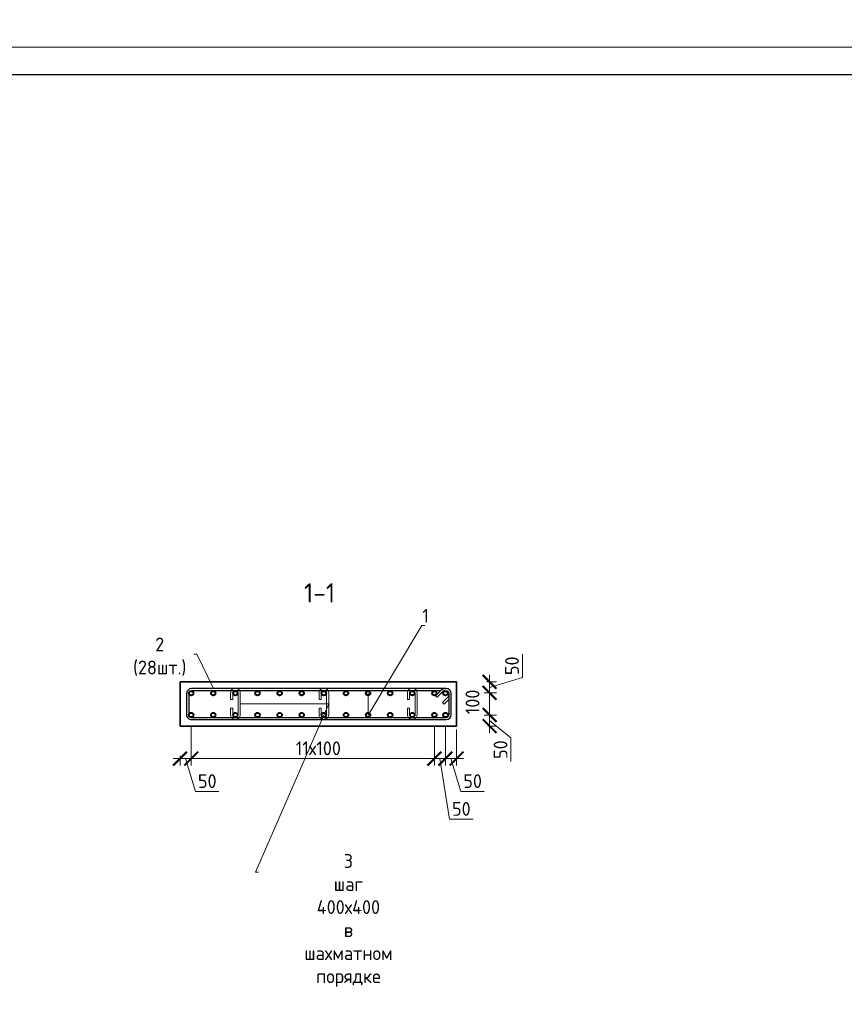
# Model space of a CAD drawing. Header units: millimetres. Extents: x 263826 to 1718326, y -423071 to 70137.
# Tile 349 of 486: x 603284 to 618201, y -127818 to -110006. Entities that reach past the tile are written whole.
import ezdxf
from ezdxf import colors
from ezdxf.entities.mleader import LeaderData, LeaderLine
from ezdxf.math import Vec2, Vec3

# ---------------------------------------------------------------- set-up
doc = ezdxf.new("R2010")
doc.units = ezdxf.units.MM
for name, color, linetype, lineweight in [('1 Стены', 3, 'Continuous', 30), ('Арм_шпильки', 143, 'Continuous', 18), ('Армирование', 3, 'Continuous', 40), ('Выноски', 20, 'Continuous', 20), ('подоснова', 151, 'Continuous', 5), ('РАЗМЕРЫ', 1, 'Continuous', 9), ('ТОНКИЕ', 7, 'Continuous', 9)]:
    doc.layers.add(name, color=color, linetype=linetype, lineweight=lineweight)
doc.layers.add('Колонна_ бетон', color=7, linetype='Continuous', lineweight=50, true_color=0xb4b496)
doc.layers.add('ТОЛСТЫЕ_ОСНОВНЫЕ', color=6, linetype='Continuous')
doc.styles.add('GOST 2.304', font='CS_Gost2304.shx')
doc.styles.add('GOST-2.304_Type-B', font='GOST_Common.ttf')
doc.styles.add('ГОСТ', font='GOST_Common.ttf')
doc.dimstyles.new('мой 25', dxfattribs={"dimscale": 100, "dimtxt": 2.5, "dimasz": 2.5, "dimexe": 1.25, "dimexo": 0.625, "dimtad": 1, "dimdec": 0, "dimlfac": 0.5, "dimtxsty": 'GOST-2.304_Type-B', "dimblk": 'ARCHTICK', "dimcen": 2.5, "dimdle": 1.25, "dimaunit": 1, "dimadec": 1, "dimazin": 2, "dimtfac": 1, "dimtdec": 0, "dimtmove": 1, "dimatfit": 3, "dimfxl": 6, "dimfxlon": 1, "dimtfill": 1, "dimlwd": -1, "dimlwe": -1, "dimarcsym": 0})

# ---------------------------------------------------------------- blocks, each defined once
blk = doc.blocks.new('*U58')
at = {"color": 0, "linetype": 'ByBlock', "lineweight": -2}
for p, q in [((-10, 1176.4), (-10, 12.5)), ((-10, 1169.4), (-10, 1176.4)), ((0, 1169.4), (0, 1176.4)), ((108.8, 1198.9), (12.5, 1198.9)), ((108.8, 1188.9), (12.5, 1188.9)), ((53.8, 1159.8), (28.3, 1185.2)), ((38.8, 1188.9), (60.9, 1166.9)), ((121.3, 12.5), (121.3, 1176.4)), ((131.3, 12.5), (131.3, 1176.4)), ((22, 1128), (-3.4, 1153.5)), ((0, 1150.1), (0, 12.5)), ((3.7, 1160.6), (29.1, 1135.1)), ((29.1, 1135.1), (22, 1128)), ((60.9, 1166.9), (53.8, 1159.8)), ((12.5, 0), (108.8, 0)), ((12.5, -10), (108.8, -10))]:
    blk.add_line(p, q, dxfattribs=at)
for centre, radius, start, end in [((12.5, 1176.4), 22.5, 90, 180), ((12.5, 1176.4), 12.5, 90, 180), ((19.5, 1176.4), 12.5, 45, 90), ((108.8, 1176.4), 22.5, 0, 90), ((108.8, 1176.4), 12.5, 0, 90), ((12.5, 1169.4), 22.5, 180, 225), ((12.5, 1169.4), 12.5, 180, 225), ((12.5, 12.5), 22.5, 180, 270), ((12.5, 12.5), 12.5, 180, 270), ((108.8, 12.5), 12.5, 270, 0), ((108.8, 12.5), 22.5, 270, 0)]:
    blk.add_arc(centre, radius, start, end, dxfattribs=at)
at = {"style": 'GOST 2.304', "oblique": 15, "flags": 9}
for tag, p in [('ДИАМЕТР', (-52.8, -63)), ('КЛАСС', (-53, -68.7)), ('ДЛИНА', (-52.5, -73.8)), ('ПОЗИЦИЯ', (-52.3, -58)), ('МАССА', (-52.3, -78.3))]:
    blk.add_attdef(tag, p, '', height=2.5, dxfattribs=at)
blk = doc.blocks.new('_ArchTick')
at = {"color": 0, "linetype": 'ByBlock', "const_width": 0.15}
blk.add_lwpolyline([(-0.5, -0.5), (0.5, 0.5)], dxfattribs=at)
blk = doc.blocks.new('*D325')
at = {"layer": 'DEFPOINTS', "color": 0, "lineweight": 0, "transparency": 16777216}
for p in [(611186, -121985, -2880), (610986, -122183, -2880), (611784, -122183)]:
    blk.add_point(p, dxfattribs=at)
at = {"layer": 'РАЗМЕРЫ', "color": 0, "linetype": 'Continuous', "transparency": 16777216}
for p, q in [((612377, -121906), (612377, -121481)), ((611732, -121985), (611909, -121985)), ((611784, -121860), (611784, -122308)), ((611784, -122084), (612377, -121906)), ((611687, -122183), (611909, -122183))]:
    blk.add_line(p, q, dxfattribs=at)
at = {"layer": 'РАЗМЕРЫ', "color": 0, "transparency": 16777216, "xscale": 250, "yscale": 250, "zscale": 250}
for p, rotation in [((611784, -121985), 90), ((611784, -122183), 270)]:
    blk.add_blockref('_ArchTick', p, dxfattribs=dict(at, rotation=rotation))
at = {"layer": 'РАЗМЕРЫ', "color": 0, "lineweight": 0, "transparency": 16777216, "insert": (612190, -121694), "char_height": 250, "attachment_point": 5, "rotation": 90, "style": 'GOST-2.304_Type-B', "bg_fill": 3, "box_fill_scale": 1.1, "bg_fill_color": 256, "bg_fill_true_color": 13158600, "bg_fill_transparency": 0}
blk.add_mtext('50', dxfattribs=at)
blk = doc.blocks.new('*D326')
at = {"layer": 'DEFPOINTS', "color": 0, "lineweight": 0, "transparency": 16777216}
for p in [(610986, -122585, -2880), (611784, -122585), (611688, -122785)]:
    blk.add_point(p, dxfattribs=at)
at = {"layer": 'РАЗМЕРЫ', "color": 0, "linetype": 'Continuous', "transparency": 16777216}
for p, q in [((611784, -122910), (611784, -122460)), ((611687, -122585), (611909, -122585)), ((611784, -122685), (612170, -122998)), ((611750, -122785), (611909, -122785)), ((612170, -122998), (612170, -123423))]:
    blk.add_line(p, q, dxfattribs=at)
at = {"layer": 'РАЗМЕРЫ', "color": 0, "transparency": 16777216, "xscale": 250, "yscale": 250, "zscale": 250}
for p, rotation in [((611784, -122585), 90), ((611784, -122785), 270)]:
    blk.add_blockref('_ArchTick', p, dxfattribs=dict(at, rotation=rotation))
at = {"layer": 'РАЗМЕРЫ', "color": 0, "lineweight": 0, "transparency": 16777216, "insert": (611983, -123211), "char_height": 250, "attachment_point": 5, "rotation": 90, "style": 'GOST-2.304_Type-B', "bg_fill": 3, "box_fill_scale": 1.1, "bg_fill_color": 256, "bg_fill_true_color": 13158600, "bg_fill_transparency": 0}
blk.add_mtext('50', dxfattribs=at)
blk = doc.blocks.new('*D327')
at = {"layer": 'DEFPOINTS', "color": 0, "lineweight": 0, "transparency": 16777216}
for p in [(611784, -122183, 2880), (611784, -122183)]:
    blk.add_point(p, dxfattribs=at)
at = {"layer": 'РАЗМЕРЫ', "color": 0, "linetype": 'Continuous', "transparency": 16777216}
for p, q in [((611784, -122710), (611784, -122058)), ((611877, -122183), (611909, -122183)), ((611716, -122585), (611909, -122585))]:
    blk.add_line(p, q, dxfattribs=at)
at = {"layer": 'РАЗМЕРЫ', "color": 0, "lineweight": 0, "transparency": 16777216, "insert": (611475, -122348), "char_height": 250, "attachment_point": 5, "rotation": 90, "style": 'GOST-2.304_Type-B', "bg_fill": 3, "box_fill_scale": 1.1, "bg_fill_color": 256, "bg_fill_true_color": 13158600, "bg_fill_transparency": 0}
blk.add_mtext('100', dxfattribs=at)
at = {"layer": 'DEFPOINTS', "color": 0, "lineweight": 0, "transparency": 16777216}
blk.add_point((611653, -122585), dxfattribs=at)
at = {"layer": 'РАЗМЕРЫ', "color": 0, "transparency": 16777216, "xscale": 250, "yscale": 250, "zscale": 250}
for p, rotation in [((611784, -122183), 90), ((611784, -122585), 270)]:
    blk.add_blockref('_ArchTick', p, dxfattribs=dict(at, rotation=rotation))
blk = doc.blocks.new('*D328')
at = {"layer": 'DEFPOINTS', "color": 0, "lineweight": 0, "transparency": 16777216}
for p in [(606386, -122585), (610786, -122785), (606386, -123374)]:
    blk.add_point(p, dxfattribs=at)
at = {"layer": 'РАЗМЕРЫ', "color": 0, "linetype": 'Continuous', "transparency": 16777216}
for p, q in [((606386, -122774), (606386, -123499)), ((610786, -122847), (610786, -123499)), ((610911, -123374), (606261, -123374))]:
    blk.add_line(p, q, dxfattribs=at)
at = {"layer": 'РАЗМЕРЫ', "color": 0, "transparency": 16777216, "xscale": 250, "yscale": 250, "zscale": 250, "rotation": 180}
blk.add_blockref('_ArchTick', (606386, -123374), dxfattribs=at)
at = {"layer": 'РАЗМЕРЫ', "color": 0, "transparency": 16777216, "xscale": 250, "yscale": 250, "zscale": 250}
blk.add_blockref('_ArchTick', (610786, -123374), dxfattribs=at)
at = {"layer": 'РАЗМЕРЫ', "color": 0, "lineweight": 0, "transparency": 16777216, "insert": (608686, -123187), "char_height": 250, "attachment_point": 5, "style": 'GOST-2.304_Type-B', "bg_fill": 3, "box_fill_scale": 1.1, "bg_fill_color": 256, "bg_fill_true_color": 13158600, "bg_fill_transparency": 0}
blk.add_mtext('11х100', dxfattribs=at)
blk = doc.blocks.new('*D329')
at = {"layer": 'DEFPOINTS', "color": 0, "lineweight": 0, "transparency": 16777216}
for p in [(606186, -122785, 2880), (606386, -122992), (606186, -123374)]:
    blk.add_point(p, dxfattribs=at)
at = {"layer": 'РАЗМЕРЫ', "color": 0, "linetype": 'Continuous', "transparency": 16777216}
for p, q in [((606386, -123054), (606386, -123499)), ((606511, -123374), (606061, -123374)), ((606186, -123325), (606186, -123499)), ((606286, -123374), (606464, -123968)), ((606464, -123968), (606889, -123968))]:
    blk.add_line(p, q, dxfattribs=at)
at = {"layer": 'РАЗМЕРЫ', "color": 0, "transparency": 16777216, "xscale": 250, "yscale": 250, "zscale": 250, "rotation": 180}
blk.add_blockref('_ArchTick', (606186, -123374), dxfattribs=at)
at = {"layer": 'РАЗМЕРЫ', "color": 0, "transparency": 16777216, "xscale": 250, "yscale": 250, "zscale": 250}
blk.add_blockref('_ArchTick', (606386, -123374), dxfattribs=at)
at = {"layer": 'РАЗМЕРЫ', "color": 0, "lineweight": 0, "transparency": 16777216, "insert": (606677, -123781), "char_height": 250, "attachment_point": 5, "style": 'GOST-2.304_Type-B', "bg_fill": 3, "box_fill_scale": 1.1, "bg_fill_color": 256, "bg_fill_true_color": 13158600, "bg_fill_transparency": 0}
blk.add_mtext('50', dxfattribs=at)
blk = doc.blocks.new('*D330')
at = {"layer": 'DEFPOINTS', "color": 0, "lineweight": 0, "transparency": 16777216}
for p in [(610786, -122585), (610986, -122585), (610986, -123374)]:
    blk.add_point(p, dxfattribs=at)
at = {"layer": 'РАЗМЕРЫ', "color": 0, "linetype": 'Continuous', "transparency": 16777216}
for p, q in [((610786, -122774), (610786, -123499)), ((610986, -122774), (610986, -123499)), ((610661, -123374), (611111, -123374)), ((610886, -123374), (611061, -124471)), ((611061, -124471), (611486, -124471))]:
    blk.add_line(p, q, dxfattribs=at)
at = {"layer": 'РАЗМЕРЫ', "color": 0, "transparency": 16777216, "xscale": 250, "yscale": 250, "zscale": 250, "rotation": 180}
blk.add_blockref('_ArchTick', (610786, -123374), dxfattribs=at)
at = {"layer": 'РАЗМЕРЫ', "color": 0, "transparency": 16777216, "xscale": 250, "yscale": 250, "zscale": 250}
blk.add_blockref('_ArchTick', (610986, -123374), dxfattribs=at)
at = {"layer": 'РАЗМЕРЫ', "color": 0, "lineweight": 0, "transparency": 16777216, "insert": (611273, -124283), "char_height": 250, "attachment_point": 5, "style": 'GOST-2.304_Type-B', "bg_fill": 3, "box_fill_scale": 1.1, "bg_fill_color": 256, "bg_fill_true_color": 13158600, "bg_fill_transparency": 0}
blk.add_mtext('50', dxfattribs=at)
blk = doc.blocks.new('*D331')
at = {"layer": 'DEFPOINTS', "color": 0, "lineweight": 0, "transparency": 16777216}
for p in [(610986, -122585), (611186, -122785), (611186, -123374)]:
    blk.add_point(p, dxfattribs=at)
at = {"layer": 'РАЗМЕРЫ', "color": 0, "linetype": 'Continuous', "transparency": 16777216}
for p, q in [((610986, -122774), (610986, -123499)), ((611186, -122847), (611186, -123499)), ((610861, -123374), (611311, -123374)), ((611086, -123374), (611264, -123968)), ((611264, -123968), (611689, -123968))]:
    blk.add_line(p, q, dxfattribs=at)
at = {"layer": 'РАЗМЕРЫ', "color": 0, "transparency": 16777216, "xscale": 250, "yscale": 250, "zscale": 250, "rotation": 180}
blk.add_blockref('_ArchTick', (610986, -123374), dxfattribs=at)
at = {"layer": 'РАЗМЕРЫ', "color": 0, "transparency": 16777216, "xscale": 250, "yscale": 250, "zscale": 250}
blk.add_blockref('_ArchTick', (611186, -123374), dxfattribs=at)
at = {"layer": 'РАЗМЕРЫ', "color": 0, "lineweight": 0, "transparency": 16777216, "insert": (611477, -123781), "char_height": 250, "attachment_point": 5, "style": 'GOST-2.304_Type-B', "bg_fill": 3, "box_fill_scale": 1.1, "bg_fill_color": 256, "bg_fill_true_color": 13158600, "bg_fill_transparency": 0}
blk.add_mtext('50', dxfattribs=at)
blk = doc.blocks.new('*U59')
for p, q in [((-8, 0), (-7.4, 4.7)), ((-7.4, 4.7), (-5.6, 9)), ((-5.6, 9), (-2.7, 12.7)), ((-2.7, 12.7), (1, 15.6)), ((1, 15.6), (5.3, 17.4)), ((5.3, 17.4), (10, 18)), ((34, 18), (10, 18)), ((10, 10), (34, 10)), ((34, 10), (34, 18)), ((66, 18), (90, 18)), ((66, 10), (66, 18)), ((90, 10), (66, 10)), ((94.7, 17.4), (90, 18)), ((99, 15.6), (94.7, 17.4)), ((102.7, 12.7), (99, 15.6)), ((105.6, 9), (102.7, 12.7)), ((107.4, 4.7), (105.6, 9)), ((108, 0), (107.4, 4.7)), ((107.4, -4.7), (108, 0)), ((-7.4, -4.7), (-8, 0)), ((-5.6, -9), (-7.4, -4.7)), ((-2.7, -12.7), (-5.6, -9)), ((1, -15.6), (-2.7, -12.7)), ((5.3, -17.4), (1, -15.6)), ((10, -18), (5.3, -17.4)), ((10, -18), (90, -18)), ((90, -18), (94.7, -17.4)), ((94.7, -17.4), (99, -15.6)), ((99, -15.6), (102.7, -12.7)), ((102.7, -12.7), (105.6, -9)), ((105.6, -9), (107.4, -4.7))]:
    blk.add_line(p, q)
at = {"color": 0, "linetype": 'ByBlock', "lineweight": -2}
for p, q in [((0, 0), (0.3, 2.6)), ((0.3, 2.6), (1.3, 5)), ((1.3, 5), (2.9, 7.1)), ((2.9, 7.1), (5, 8.7)), ((5, 8.7), (7.4, 9.7)), ((7.4, 9.7), (10, 10)), ((92.6, 9.7), (90, 10)), ((95, 8.7), (92.6, 9.7)), ((97.1, 7.1), (95, 8.7)), ((98.7, 5), (97.1, 7.1)), ((99.7, 2.6), (98.7, 5)), ((100, 0), (99.7, 2.6)), ((99.7, -2.6), (100, 0)), ((0.3, -2.6), (0, 0)), ((1.3, -5), (0.3, -2.6)), ((2.9, -7.1), (1.3, -5)), ((5, -8.7), (2.9, -7.1)), ((7.4, -9.7), (5, -8.7)), ((10, -10), (7.4, -9.7)), ((10, -10), (90, -10)), ((90, -10), (92.6, -9.7)), ((92.6, -9.7), (95, -8.7)), ((95, -8.7), (97.1, -7.1)), ((97.1, -7.1), (98.7, -5)), ((98.7, -5), (99.7, -2.6))]:
    blk.add_line(p, q, dxfattribs=at)
at = {"style": 'GOST 2.304', "oblique": 15, "flags": 9}
for tag, p in [('ДИАМЕТР', (117.8, -62.2)), ('ДЛИНА', (118.1, -72.5)), ('ПОЗИЦИЯ', (118, -56.6)), ('КЛАСС', (118, -67.8)), ('МАССА', (118.7, -78.2))]:
    blk.add_attdef(tag, p, '', height=2.5, dxfattribs=at)
blk = doc.blocks.new('_None')
blk = doc.blocks.new('*U46')
at = {"layer": 'ТОЛСТЫЕ_ОСНОВНЫЕ', "color": 6}
blk.add_lwpolyline([(20, 5), (415, 5), (415, 292), (20, 292)], close=True, dxfattribs=at)
at = {"layer": 'ТОНКИЕ'}
blk.add_lwpolyline([(0, 0), (420, 0), (420, 297), (0, 297)], close=True, dxfattribs=at)

msp = doc.modelspace()

# ---------------------------------------------------------------- linework, layer by layer
at = {"layer": '1 Стены', "color": 252, "lineweight": 0, "true_color": 0x939598}
for p, q in [((606186.31075, -121984.86024, 3100), (611186.28634, -121984.86024, 3100)), ((606186.31075, -122784.86024, 3100), (606186.31075, -121984.86024, 3100)), ((611186.28634, -121984.86024, 3100), (611186.28634, -122784.86024, 3100)), ((611186.28634, -122784.86024, 3100), (606186.31075, -122784.86024, 3100))]:
    msp.add_line(p, q, dxfattribs=at)
at = {"layer": 'Армирование', "color": 3}
for centre in [(606386.31075, -122191.47496, 3100), (606786.31075, -122191.47496, 3100), (607186.31075, -122191.47496, 3100), (607586.31075, -122191.47496, 3100), (607986.31075, -122191.47496, 3100), (608386.31075, -122191.47496, 3100), (608786.31075, -122191.47496, 3100), (609186.31075, -122191.47496, 3100), (609586.31075, -122191.47496, 3100), (609986.31075, -122191.47496, 3100), (610386.31075, -122191.47496, 3100), (610786.31075, -122191.47496, 3100), (610986.31075, -122191.47496, 3100), (606386.31075, -122584.86024, 3100), (607186.31075, -122584.86024, 3100), (607986.31075, -122584.86024, 3100), (608786.31075, -122584.86024, 3100), (609586.31075, -122584.86024, 3100), (610386.31075, -122584.86024, 3100), (610986.31075, -122584.86024, 3100)]:
    msp.add_circle(centre, 40, dxfattribs=at)
at = {"layer": 'Колонна_ бетон', "color": 180, "linetype": 'Continuous', "lineweight": 35, "transparency": 33554687}
for p, q in [((606185.69527, -121984.85845, 5979.99999), (606185.69527, -122784.85845, 5979.99999)), ((606185.69527, -121984.85845, 5979.99999), (611185.69513, -121984.85845, 5979.99999)), ((611185.69513, -121984.85845, 5979.99999), (611185.69513, -122784.85845, 5979.99999)), ((606185.69527, -122784.85845, 5979.99999), (611185.69513, -122784.85845, 5979.99999))]:
    msp.add_line(p, q, dxfattribs=at)

# ---------------------------------------------------------------- block references
at = {"lineweight": 30, "xscale": 3.959999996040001, "yscale": 3.959999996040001, "zscale": 3.959999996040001, "rotation": 269.9999999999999}
msp.add_blockref('*U58', (606342.35954, -122146.46945, 3100), dxfattribs=at)

# ---------------------------------------------------------------- texts
at = {"layer": 'РАЗМЕРЫ', "insert": (608708.79203, -120375.18189, 3100), "char_height": 350, "attachment_point": 5, "style": 'GOST-2.304_Type-B'}
msp.add_mtext_dynamic_manual_height_columns('1-1', width=3941.2127758, gutter_width=625, heights=[0], dxfattribs=at)

# ---------------------------------------------------------------- leaders
at = {"layer": 'подоснова'}
ml = msp.add_multileader_mtext('Standard', dxfattribs=at)
ml.set_content('2 (28шт.)', color=256, style='GOST-2.304_Type-B')
ml.set_leader_properties(color=256, linetype='ByLayer', lineweight=15)
ml.set_arrow_properties(name='NONE')
ml.build(insert=Vec2(0, 0))
ml.multileader.update_dxf_attribs({"text_left_attachment_type": 6, "text_right_attachment_type": 6, "dogleg_length": 10, "arrow_head_size": 18})
ctx = ml.context
ctx.base_point, ctx.char_height, ctx.arrow_head_size, ctx.landing_gap_size, ctx.plane_origin = Vec3(605154.14299, -121483.43219, 3100), 250, 18, 20, Vec3(603101.29518, -120937.38639, 3100)
ctx.left_attachment, ctx.right_attachment, ctx.text_align_type = 6, 6, 1
notes = []
notes.append((ctx, [(1, (1, 1, 0), (606489.74905, -121483.43219, 3100), (-1, 0), 10, [(0, [(606791.05583, -122106.86945, 3100)], 0, [])])]))
ctx.mtext.insert, ctx.mtext.width, ctx.mtext.alignment, ctx.mtext.flow_direction = Vec3(605816.94602, -121183.43219, 3100), 22.8977991, 2, 5
for ctx, leaders in notes:
    for number, flags, end, landing, length, lines in leaders:
        leader = LeaderData()
        leader.index, (leader.has_last_leader_line, leader.has_dogleg_vector, leader.attachment_direction) = number, flags
        leader.last_leader_point, leader.dogleg_vector, leader.dogleg_length = Vec3(end), Vec3(landing), length
        for number, points, colour, breaks in lines:
            line = LeaderLine()
            line.index, line.vertices, line.color, line.breaks = number, Vec3.list(points), colors.encode_raw_color(colour), breaks
            leader.lines.append(line)
        ctx.leaders.append(leader)

# ---------------------------------------------------------------- next in the draw order: dimensions: what is measured, and where the dimension line sits
at = {"layer": 'РАЗМЕРЫ', "color": 146, "lineweight": 0, "true_color": 0x006272}
dim = msp.add_linear_dim(base=(611783.59288, -122183.47496, 5979.99999), p1=(611186.28634, -121984.86024, 3100), p2=(610986.31075, -122183.47496, 3100), angle=90, dimstyle='мой 25', override={"dimlfac": 0.25}, dxfattribs=at)
dim.commit()
dim.dimension.update_dxf_attribs({"geometry": '*D325', "text_midpoint": (612189.84288, -121843.5426, 5979.99999)})
dim = msp.add_linear_dim(base=(611783.59288, -122584.86024, 5979.99999), p1=(611687.82894, -122784.86024, 5979.99999), p2=(610986.31075, -122584.86024, 3100), angle=90, dimstyle='мой 25', override={"dimlfac": 0.25}, dxfattribs=at)
dim.commit()
dim.dimension.update_dxf_attribs({"geometry": '*D326', "text_midpoint": (612170.11843, -123060.85678, 5979.99999), "dimtype": 160})

# ---------------------------------------------------------------- next in the draw order: dimensions: what is measured, and where the dimension line sits
dim = msp.add_linear_dim(base=(611783.59288, -122183.47496, 3100), p1=(611653.29294, -122584.86024, 3100), p2=(611783.59288, -122183.47496, 5979.99999), angle=90, dimstyle='мой 25', override={"dimlfac": 0.25}, dxfattribs=at)
dim.commit()
dim.dimension.update_dxf_attribs({"geometry": '*D327', "text_midpoint": (611662.05319, -122347.70569, 3100), "dimtype": 160})
dim = msp.add_linear_dim(base=(606386.31075, -123374.3953, 3100), p1=(610786.31075, -122784.85845, 3100), p2=(606386.31075, -122584.86024, 3100), angle=180, text='11х100', dimstyle='мой 25', override={"dimlfac": 0.25}, dxfattribs=at)
dim.commit()
dim.dimension.update_dxf_attribs({"geometry": '*D328', "text_midpoint": (608686.31075, -123374.3953, 3100), "dimtype": 160})

# ---------------------------------------------------------------- next in the draw order: linework, layer by layer
at = {"layer": 'Армирование', "color": 3}
for centre in [(606786.31075, -122584.86024, 3100), (607586.31075, -122584.86024, 3100), (608386.31075, -122584.86024, 3100), (609186.31075, -122584.86024, 3100), (609986.31075, -122584.86024, 3100)]:
    msp.add_circle(centre, 40, dxfattribs=at)

# ---------------------------------------------------------------- next in the draw order: block references
at = {"layer": 'Арм_шпильки', "color": 3, "xscale": 4.875, "yscale": 4.875, "zscale": 4.875, "rotation": 89.99999999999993}
for p in [(607186.31075, -122626.66107, 3100), (608786.31075, -122626.66107, 3100), (610386.31075, -122626.66107, 3100)]:
    msp.add_blockref('*U59', p, dxfattribs=at)

# ---------------------------------------------------------------- next in the draw order: dimensions: what is measured, and where the dimension line sits
at = {"layer": 'РАЗМЕРЫ', "color": 146, "lineweight": 0, "true_color": 0x006272}
dim = msp.add_linear_dim(base=(610986.31075, -123374.3953, 3100), p1=(610786.31075, -122584.86024, 3100), p2=(610986.31075, -122584.86024, 3100), angle=180, dimstyle='мой 25', override={"dimlfac": 0.25}, dxfattribs=at)
dim.commit()
dim.dimension.update_dxf_attribs({"geometry": '*D330', "text_midpoint": (611123.00744, -124470.58609, 3100), "dimtype": 160})
dim = msp.add_linear_dim(base=(606186.31075, -123374.3953, 3100), p1=(606386.31075, -122991.77806, 3100), p2=(606186.31075, -122784.85845, 5979.99999), dimstyle='мой 25', override={"dimlfac": 0.25}, dxfattribs=at)
dim.commit()
dim.dimension.update_dxf_attribs({"geometry": '*D329', "text_midpoint": (606526.93575, -123780.6453, 3100)})

# ---------------------------------------------------------------- next in the draw order: leaders
at = {"layer": 'подоснова'}
ml = msp.add_multileader_mtext('Standard', dxfattribs=at)
ml.set_content('3 шаг 400х400 \\Pв шахматном порядке ', color=256, style='GOST-2.304_Type-B')
ml.set_leader_properties(color=256, linetype='ByLayer', lineweight=15)
ml.set_arrow_properties(name='NONE')
ml.build(insert=Vec2(0, 0))
ml.multileader.update_dxf_attribs({"text_left_attachment_type": 6, "text_right_attachment_type": 6, "dogleg_length": 10, "arrow_head_size": 18})
ctx = ml.context
ctx.base_point, ctx.char_height, ctx.arrow_head_size, ctx.landing_gap_size, ctx.plane_origin = Vec3(607562.65143, -125425.7151, 3100), 250, 18, 20, Vec3(605589.09856, -123091.83589, 3100)
ctx.left_attachment, ctx.right_attachment, ctx.text_align_type = 6, 6, 1
notes = []
notes.append((ctx, [(0, (1, 1, 0), (607552.65143, -125425.7151, 3100), (1, 0), 10, [(1, [(607274.06075, -122382.91107, 3100), (608874.06075, -122382.91107, 3100)], 0, [])])]))
ctx.mtext.insert, ctx.mtext.width, ctx.mtext.alignment, ctx.mtext.flow_direction = Vec3(609230.75749, -125100.7151, 3100), 22.8977991, 2, 5
for ctx, leaders in notes:
    for number, flags, end, landing, length, lines in leaders:
        leader = LeaderData()
        leader.index, (leader.has_last_leader_line, leader.has_dogleg_vector, leader.attachment_direction) = number, flags
        leader.last_leader_point, leader.dogleg_vector, leader.dogleg_length = Vec3(end), Vec3(landing), length
        for number, points, colour, breaks in lines:
            line = LeaderLine()
            line.index, line.vertices, line.color, line.breaks = number, Vec3.list(points), colors.encode_raw_color(colour), breaks
            leader.lines.append(line)
        ctx.leaders.append(leader)

# ---------------------------------------------------------------- next in the draw order: dimensions: what is measured, and where the dimension line sits
at = {"layer": 'РАЗМЕРЫ', "color": 146, "lineweight": 0}
dim = msp.add_linear_dim(base=(611186.28634, -123374.3953, 3100), p1=(610986.31075, -122584.86024, 3100), p2=(611186.28634, -122784.86024, 3100), angle=180, dimstyle='мой 25', override={"dimlfac": 0.25}, dxfattribs=at)
dim.commit()
dim.dimension.update_dxf_attribs({"geometry": '*D331', "text_midpoint": (611326.92354, -123780.6453, 3100)})

# ---------------------------------------------------------------- next in the draw order: leaders
at = {"layer": 'подоснова'}
ml = msp.add_multileader_mtext('Standard', dxfattribs=at)
ml.set_content('1 ', color=256, style='GOST-2.304_Type-B')
ml.set_leader_properties(color=256, linetype='ByLayer', lineweight=15)
ml.set_arrow_properties(name='NONE')
ml.build(insert=Vec2(0, 0))
ml.multileader.update_dxf_attribs({"text_left_attachment_type": 6, "text_right_attachment_type": 6, "dogleg_length": 10, "arrow_head_size": 18})
ctx = ml.context
ctx.base_point, ctx.char_height, ctx.arrow_head_size, ctx.landing_gap_size, ctx.plane_origin = Vec3(610569.41112, -120963.59414, 3100), 250, 18, 20, Vec3(607815.80821, -119661.06337, 3100)
ctx.left_attachment, ctx.right_attachment, ctx.text_align_type = 6, 6, 1
notes = []
notes.append((ctx, [(0, (1, 1, 0), (610559.41112, -120963.59414, 3100), (1, 0), 10, [(1, [(609586.31075, -122191.47496, 3100), (609586.31075, -122584.86024, 3100)], 0, [])])]))
ctx.mtext.insert, ctx.mtext.width, ctx.mtext.alignment, ctx.mtext.flow_direction = Vec3(610626.91112, -120663.59414, 3100), 22.8977991, 2, 5
for ctx, leaders in notes:
    for number, flags, end, landing, length, lines in leaders:
        leader = LeaderData()
        leader.index, (leader.has_last_leader_line, leader.has_dogleg_vector, leader.attachment_direction) = number, flags
        leader.last_leader_point, leader.dogleg_vector, leader.dogleg_length = Vec3(end), Vec3(landing), length
        for number, points, colour, breaks in lines:
            line = LeaderLine()
            line.index, line.vertices, line.color, line.breaks = number, Vec3.list(points), colors.encode_raw_color(colour), breaks
            leader.lines.append(line)
        ctx.leaders.append(leader)

# ---------------------------------------------------------------- next in the draw order: linework, layer by layer
at = {"layer": 'Армирование', "color": 3}
msp.add_circle((610786.31075, -122584.86024, 3100), 40, dxfattribs=at)

# ---------------------------------------------------------------- next in the draw order: block references
at = {"xscale": 100, "yscale": 100, "zscale": 100}
msp.add_blockref('*U46', (588261.62801, -140202.71786, 3100), dxfattribs=at)

# ---------------------------------------------------------------- next in the draw order: texts
at = {"layer": 'Выноски'}
note = msp.add_mtext_static_columns([''] * 2, width=18679.7309208, gutter_width=20.19117, height=0, dxfattribs=dict(at, insert=(415001.40784, -101131.04754), char_height=250, attachment_point=1, style='ГОСТ'))
for column, words in zip([note] + note.columns.linked_columns, ['\\pi1500;{\\H2x;Общие указания:}\\P1.^IРабочая документация разработана в соответствии с заданием на проектирование, требованиями {\\H3x; }действующих технических регламентов, стандартов, сводов правил и других документов, содержащих установленные {\\H1.16667x; }требования.{\\H1.77778x; }\\P2.^IРабочая документация выполнена в соответствии со следующими нормативными и техническими {\\H1.57407x; }документами:{\\H1.64198x; }\\P-^IСП 20.13330.2016 "Нагрузки и воздействия";{\\H1.61934x; }\\P-^IСП 63.13330.2018 "Бетонные и железобетонные конструкции. Основные положения";{\\H1.62689x; }\\P-^IСП 70.13330.2012 "Несущие и ограждающие конструкции".{\\H1.62437x; }\\P4.^IЗа относительную отметку 0,000 принята отметка чистого пола первого этажа, соответствующая {\\H1.62521x; }абсолютной отметке 648,00 в Балтийской системе высот.{\\H1.62493x; }\\P{\\fISOCPEUR|b0|i0|c204|p34;5.^IПеречень видов работ, для которых необходимо составлять акты освидетельствования скрытых \\H1.62502x; \\H0.61538x;работ:\\H1.62499x; \\H0.61539x;\\P-^Iсоответствие арматуры (длина, диаметры, распределение по площади элементов, количество и т.д.), \\H1.725x; \\H0.57971x;закладных деталей рабочим чертежам;\\H1.67917x; \\H0.59553x;\\P-^Iустройство и армирование монолитных стен;\\H1.60694x; \\H0.6223x;\\P-^Iосвидетельствование опалубки перед бетонированием;\\H1.63102x; \\H0.61311x;\\P-^Iотбор контрольных проб бетона;\\H1.62299x; \\H0.61615x;\\P-^Iсоответствие законченных железобетонных конструкций проекту с отображением качества работ;\\H1.62567x; \\H0.61513x;\\P-^Iустройство монолитных конструкций, выполняемых в зимнее время;\\H1.62478x; \\H0.61547x;\\P\\fISOCPEUR|b0|i0|c0|p34;6.^I\\fISOCPEUR|b0|i0|c204|p34;Запрещается выполнение последующих работ при отсутствии актов освидетельствования \\H1.62507x; \\H0.61536x;предшествующих скрытых работ во всех случаях.\\H1.62498x; \\H0.61539x;\\P\\fISOCPEUR|b0|i0|c0|p34;7.^I\\fISOCPEUR|b0|i0|c204|p34;Арматура класса А240 и А500С по ГОСТ 34028-2016, материал монолитных конструкций - бетон \\H1.62501x; \\H0.61538x;тяжелый класса В25 по ГОСТ 26633-2015.\\H1.625x; \\H0.61539x;\\P\\fISOCPEUR|b0|i0|c0|p34;8.^I\\fISOCPEUR|b0|i0|c204|p34;Работы по бетонированию монолитных конструкций вести в соответствии со СП 70.13330.2012 \\H1.625x; \\H0.61538x;"Несущие и ограждающие конструкции".\\H1.625x; \\H0.61538x;\\P\\fISOCPEUR|b0|i0|c0|p34;9.^I\\fISOCPEUR|b0|i0|c204|p34;Все строительно-монтажные работы необходимо выполнять в соответствии со СНиП 12-03-2001 \\H1.625x; \\H0.61538x;"Безопасность труда в строительстве. Часть 1. Общие требования.", Безопасность труда в строительстве. Часть \\H1.625x; \\H0.61538x;2. Строительное производство". Строительство здания должно производиться в соответствии с проектом \\H1.625x; \\H0.61538x;производства работ (ППР).\\H1.725x; \\H0.57971x;\\P\\fISOCPEUR|b0|i0|c0|p34;10.^I\\fISOCPEUR|b0|i0|c204|p34;При отсутствии ППР производство строительно-монтажных работ запрещается.\\H1.67917x; \\H0.59553x;\\P\\fISOCPEUR|b0|i0|c0|p34;11.^I\\fISOCPEUR|b0|i0|c204|p34;Бетон следует укладывать в бетонные конструкции горизонтальными слоями одинаковой толщины без \\H1.60694x; \\H0.6223x;разрывов, с последовательным направлением укладки в одну сторону во всех слоях.\\H1.63102x; \\H0.61311x;\\P\\fISOCPEUR|b0|i0|c0|p34;12.^I\\fISOCPEUR|b0|i0|c204|p34;В начальный период твердения бетон необходимо защищать от попадания атмосферных осадков или \\H1.62299x; \\H0.61615x;потерь влаги.\\H1.62567x; \\H0.61513x;\\P\\fISOCPEUR|b0|i0|c0|p34;13.^I\\fISOCPEUR|b0|i0|c204|p34;Уход за свежеуложенным бетоном начинать сразу после укладки бетонной смеси и осуществлять до \\H1.62478x; \\H0.61547x;достижения прочности бетона не менее 70% от проектной.\\H1.62507x; \\H0.61536x;\\P\\fISOCPEUR|b0|i0|c0|p34;14.^I\\fISOCPEUR|b0|i0|c204|p34;Проект рассчитан на производство работ в период положительных температур. В случае выполнения \\H1.62498x; \\H0.61539x;работ при отрицательных температурах необходимо выполнять требования СНиП часть 3 по производству работ \\H1.62501x; \\H0.61538x;и ППР.\\H1.625x; \\H0.61539x;\\P\\fISOCPEUR|b0|i0|c0|p34;15.^I\\fISOCPEUR|b0|i0|c204|p34;При минимальной температуре воздуха до минус 15°С допускается:\\H1.625x; \\H0.61538x;\\P-^Iвыдерживание бетона в конструкции методом термоса, при предварительном разогреве бетонной \\H1.625x; \\H0.61538x;смеси, \\H1.625x; \\H0.61538x;\\P-^Iфорсированный электроразогрев бетона в конструкции с повторным уплотнением.\\H1.625x; \\H0.61538x;\\PПри минимальной температуре воздуха до минус 25°С допускается:\\H1.625x; \\H0.61538x;\\P-^Iобогрев бетона в греющей опалубке с помощью низкотемпературных электронагревателей,\\H1.625x; \\H0.61538x;\\P-^Iэлектродный сквозной прогреб бетона,\\H1.625x; \\H0.61538x;\\P-^Iэлектрообогрев с помощью греющего провода.\\H1.625x; \\H0.61538x;\\P}16.^IЗаполнителем для бетона служит щебень твердых пород, наибольшая фракция щебня не должна превышать {\\H1.625x; }40мм.{\\H1.625x; }\\P17.^IВ процессе бетонирования обеспечить соблюдение защитных слоев и мест положения рабочей арматуры {\\H1.625x; }согласно проекту. Величина защитного слоя продольной рабочей арматуры у боковых граней стен монолитных {\\H1.625x; }участков должны быть не менее 20мм и не менее диаметра продольной рабочей арматуры конструкции, величина {\\H1.625x; }защитного слоя поперечной арматуры - не менее 10мм. {\\H1.625x; }\\P\\pi0;             18.Крестовые соединения стержней продольной и поперечной арматуры, соединение стержней продольной {\\H1.625x; }арматуры по длине выполнить вязкой отожженой проволокой диаметром 2,0-3,0мм.{\\H1.625x; }\\P\\pi1500;{\\H1.625x; }', '']):
    column.text = words

doc.saveas('drawing.dxf')
